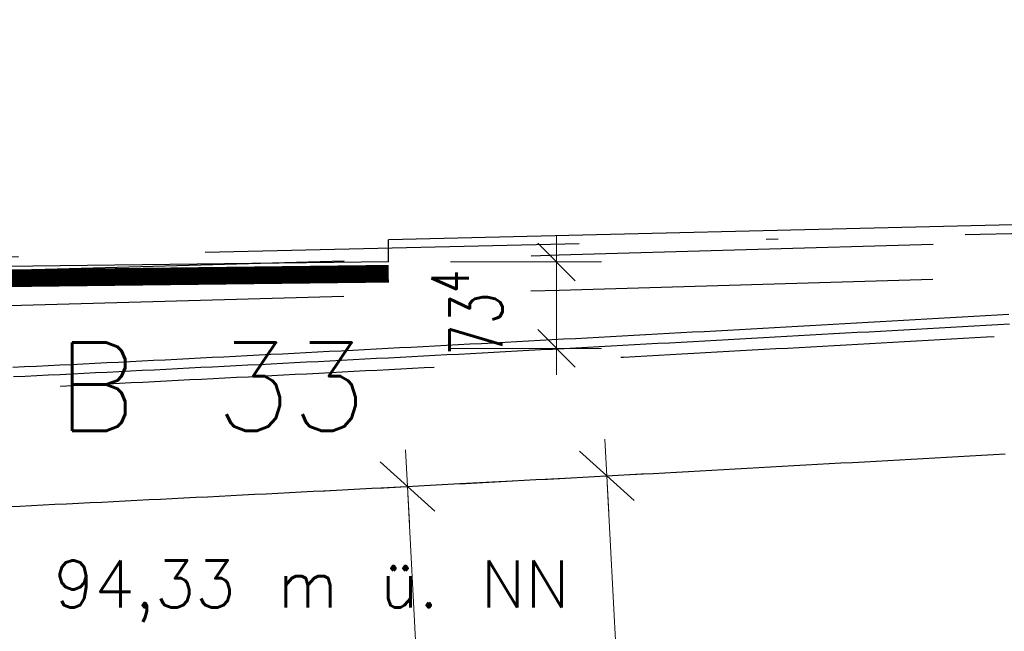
# Model space of a CAD drawing. Header units: metres. Extents: x 3458045 to 3462392, y 5482308 to 5484762.
# Tile 376 of 458: x 3461224.05 to 3461232.41, y 5484005.41 to 5484010.6. Entities that reach past the tile are written whole.
import ezdxf

# ---------------------------------------------------------------- set-up
doc = ezdxf.new("R2010")
doc.units = ezdxf.units.M
doc.header["$PDMODE"] = 3
doc.header["$PDSIZE"] = 0.1
for name, pattern in [('AUSGEZOGEN', [2, 1, 1]), ('DURCHGEZOGEN', [0]), ('STRICHPUNKT2', [12.7, 6.35, -3.175, 0, -3.175]), ('VERDECKT2', [4.7625, 3.175, -1.5875])]:
    doc.linetypes.add(name, pattern=pattern)
doc.layers.get('0').update_dxf_attribs({"linetype": 'CONTINUOUS'})
doc.layers.get('DEFPOINTS').update_dxf_attribs({"linetype": 'CONTINUOUS'})
for name, color, linetype in [('BAUER_BK BESTAND', 170, 'CONTINUOUS'), ('GGUTEXT', 7, 'DURCHGEZOGEN'), ('SP_GELÄNDE-PLANUNG', 10, 'CONTINUOUS'), ('SP_Gradiente-Achse-6522', 92, 'STRICHPUNKT2'), ('SP_Tunneldecke_L6-Verdeckt', 1, 'VERDECKT2'), ('SP_Tunneldecke_L7+8-Schnitt', 2, 'CONTINUOUS'), ('SP_Tunneldecke_Schutzebeton', 1, 'CONTINUOUS'), ('SP_VERM', 1, 'CONTINUOUS'), ('SP_VERM-VA-B44', 150, 'CONTINUOUS')]:
    doc.layers.add(name, color=color, linetype=linetype)
doc.styles.add('SP_F', font='romans.shx', dxfattribs={"width": 0.7, "bigfont": 'sp_f.shx'})
doc.styles.get("Standard").update_dxf_attribs({"font": 'txt.shx'})
doc.dimstyles.new('SOFI18$0', dxfattribs={"dimtxt": 1.8, "dimasz": 0.18, "dimexe": 0.9, "dimexo": 0.625, "dimgap": 0.486, "dimtad": 1, "dimdec": 3, "dimrnd": 0.001, "dimzin": 1, "dimdsep": 46, "dimtxsty": 'SP_F', "dimblk1": 'SOF_BEMSTR1', "dimblk2": 'SOF_BEMSTR2', "dimsah": 1, "dimcen": 1.8, "dimse1": 1, "dimse2": 1, "dimclrd": 1, "dimclre": 1, "dimclrt": 7, "dimaunit": 2, "dimazin": 0, "dimtfac": 1, "dimtdec": 3, "dimtmove": 0, "dimatfit": 3, "dimfxl": 1, "dimtolj": 1, "dimtzin": 0, "dimlwd": 0, "dimlwe": 0, "dimarcsym": 0})
doc.dimstyles.new('SOFI25$0', dxfattribs={"dimtxt": 2.5, "dimasz": 0.25, "dimexe": 0.9, "dimexo": 0.625, "dimgap": 0.675, "dimtad": 1, "dimdec": 3, "dimrnd": 0.001, "dimzin": 1, "dimdsep": 46, "dimtxsty": 'SP_F', "dimblk1": 'SOF_BEMSTR1', "dimblk2": 'SOF_BEMSTR2', "dimsah": 1, "dimcen": 2.5, "dimse1": 1, "dimse2": 1, "dimclrd": 1, "dimclre": 1, "dimclrt": 1, "dimaunit": 2, "dimadec": 3, "dimazin": 0, "dimtfac": 1, "dimtdec": 3, "dimtmove": 0, "dimatfit": 3, "dimfxl": 1, "dimtolj": 1, "dimtzin": 0, "dimlwd": 0, "dimlwe": 0, "dimarcsym": 0})

# ---------------------------------------------------------------- blocks, each defined once
blk = doc.blocks.new('SOF_BEMSTR1')
at = {"color": 0, "linetype": 'ByBlock', "lineweight": -2}
for p, q in [((0, 20), (0, -8.5)), ((3.535, 3.535), (-3.535, -3.535)), ((-5, 0), (5, 0))]:
    blk.add_line(p, q, dxfattribs=at)
blk = doc.blocks.new('SOF_BEMSTR2')
at = {"color": 0, "linetype": 'ByBlock', "lineweight": -2}
for p, q in [((0, -20), (0, 8.5)), ((3.535, 3.535), (-3.535, -3.535)), ((-5, 0), (5, 0))]:
    blk.add_line(p, q, dxfattribs=at)
blk = doc.blocks.new('*D379')
at = {"layer": 'DEFPOINTS', "color": 0, "linetype": 'AUSGEZOGEN', "transparency": 16777216}
for p in [(3461226.7357, 5484006.6049), (3461226.9607, 5484002.2608), (3461227.5653, 5484002.2921)]:
    blk.add_point(p, dxfattribs=at)
at = {"layer": 'SP_VERM', "color": 1, "linetype": 'AUSGEZOGEN', "lineweight": 0, "transparency": 16777216}
blk.add_line((3461227.3435, 5484006.5738), (3461227.5621, 5484002.3545), dxfattribs=at)
at = {"layer": 'SP_VERM', "color": 1, "linetype": 'AUSGEZOGEN', "lineweight": 0, "transparency": 16777216, "xscale": 0.0625, "yscale": 0.0625, "zscale": 0.0625}
for name, p, rotation in [('SOF_BEMSTR1', (3461227.3403, 5484006.6363), 92.96551554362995), ('SOF_BEMSTR2', (3461227.5653, 5484002.2921), 272.9655155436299)]:
    blk.add_blockref(name, p, dxfattribs=dict(at, rotation=rotation))
at = {"layer": 'SP_VERM', "color": 1, "linetype": 'AUSGEZOGEN', "transparency": 16777216, "insert": (3461227.9334, 5484004.4891), "char_height": 0.625, "attachment_point": 5, "rotation": 272.96552, "style": 'SP_F'}
blk.add_mtext('\\A1;\\A1;4.35{\\H.7x;\\S^ ;}', dxfattribs=at)
blk = doc.blocks.new('*D381')
at = {"layer": 'DEFPOINTS', "color": 0, "linetype": 'AUSGEZOGEN', "transparency": 16777216}
for p in [(3461228.4354, 5484006.6942), (3461229.2943, 5484001.6811), (3461227.9987, 5484001.6139)]:
    blk.add_point(p, dxfattribs=at)
at = {"layer": 'SP_VERM', "color": 1, "linetype": 'AUSGEZOGEN', "lineweight": 0, "transparency": 16777216}
blk.add_line((3461229.0362, 5484006.6627), (3461229.2911, 5484001.7435), dxfattribs=at)
at = {"layer": 'SP_VERM', "color": 1, "linetype": 'AUSGEZOGEN', "lineweight": 0, "transparency": 16777216, "xscale": 0.0625, "yscale": 0.0625, "zscale": 0.0625}
for name, p, rotation in [('SOF_BEMSTR1', (3461229.033, 5484006.7251), 92.96551554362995), ('SOF_BEMSTR2', (3461229.2943, 5484001.6811), 272.9655155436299)]:
    blk.add_blockref(name, p, dxfattribs=dict(at, rotation=rotation))
at = {"layer": 'SP_VERM', "color": 1, "linetype": 'AUSGEZOGEN', "transparency": 16777216, "insert": (3461229.6443, 5484004.228), "char_height": 0.625, "attachment_point": 5, "rotation": 272.96552, "style": 'SP_F'}
blk.add_mtext('\\A1;\\A1;5.05{\\H.7x;\\S1^ ;}', dxfattribs=at)
blk = doc.blocks.new('*D394')
at = {"layer": 'DEFPOINTS', "color": 0, "linetype": 'AUSGEZOGEN', "transparency": 16777216}
for p in [(3461227.1804, 5484008.5423), (3461228.6053, 5484008.5423), (3461227.1641, 5484007.8088)]:
    blk.add_point(p, dxfattribs=at)
at = {"layer": 'SP_VERM-VA-B44', "color": 1, "linetype": 'AUSGEZOGEN', "lineweight": 0, "transparency": 16777216}
blk.add_line((3461228.6053, 5484007.8538), (3461228.6053, 5484008.4973), dxfattribs=at)
at = {"layer": 'SP_VERM-VA-B44', "color": 1, "linetype": 'AUSGEZOGEN', "lineweight": 0, "transparency": 16777216, "xscale": 0.0450000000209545, "yscale": 0.0450000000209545, "zscale": 0.0450000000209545}
for name, p, rotation in [('SOF_BEMSTR1', (3461228.6053, 5484008.5423), 90), ('SOF_BEMSTR2', (3461228.6053, 5484007.8088), 270)]:
    blk.add_blockref(name, p, dxfattribs=dict(at, rotation=rotation))
at = {"layer": 'SP_VERM-VA-B44', "color": 7, "linetype": 'AUSGEZOGEN', "transparency": 16777216, "insert": (3461227.8467, 5484008.1075), "char_height": 0.45, "attachment_point": 5, "rotation": 90, "style": 'SP_F'}
blk.add_mtext('\\A1;\\A1;73{\\H.7x;\\S4^ ;}', dxfattribs=at)
blk = doc.blocks.new('A$C097D3583')
at = {"layer": 'GGUTEXT', "color": 7}
for s, height, p in [('B 33', 0.75, (-2.3094, 2.9912)), ('94,33 m ü. NN', 0.400021, (-2.3362, 1.4914))]:
    blk.add_text(s, height=height, dxfattribs=at).set_placement(p)

msp = doc.modelspace()

# ---------------------------------------------------------------- linework, layer by layer
at = {"layer": 'SP_GELÄNDE-PLANUNG', "color": 2}
for p in [(3461242.3794, 5484009.0967), (3461227.1804, 5484008.5423)]:
    msp.add_line(p, (3461227.1804, 5484008.731), dxfattribs=at)
at = {"layer": 'SP_GELÄNDE-PLANUNG', "color": 2, "linetype": 'VERDECKT2'}
msp.add_lwpolyline([(3461208.6284, 5484008.0779), (3461213.6284, 5484008.2), (3461218.6285, 5484008.3283), (3461223.6285, 5484008.4622), (3461228.6286, 5484008.6017), (3461233.6286, 5484008.7466), (3461238.6287, 5484008.897), (3461243.6288, 5484009.053), (3461248.6288, 5484009.2149), (3461253.6288, 5484009.3814), (3461258.6288, 5484009.5466), (3461263.6288, 5484009.7104), (3461268.6288, 5484009.8734), (3461273.1844, 5484010.0217)], dxfattribs=at)
at = {"layer": 'SP_GELÄNDE-PLANUNG', "color": 1, "linetype": 'VERDECKT2'}
msp.add_lwpolyline([(3461208.6272, 5484007.7793), (3461213.6272, 5484007.9015), (3461218.6272, 5484008.0297), (3461223.6272, 5484008.1637), (3461228.6272, 5484008.3031), (3461233.6272, 5484008.448), (3461238.6272, 5484008.5984), (3461243.6272, 5484008.7544)], dxfattribs=at)
at = {"layer": 'SP_GELÄNDE-PLANUNG', "color": 253, "linetype": 'AUSGEZOGEN', "const_width": 0.15}
msp.add_lwpolyline([(3461227.1816, 5484008.4423), (3461219.0493, 5484008.3449), (3461211.549, 5484008.4473)], dxfattribs=at)
at = {"layer": 'SP_GELÄNDE-PLANUNG', "color": 2}
msp.add_lwpolyline([(3461227.1804, 5484008.5423), (3461219.0494, 5484008.4449), (3461211.5504, 5484008.5473)], dxfattribs=at)
at = {"layer": 'SP_Gradiente-Achse-6522', "ltscale": 0.5, "flags": 128}
msp.add_lwpolyline([(3461154.7845, 5484005.5221), (3461159.7845, 5484005.6371), (3461164.7845, 5484006.1642), (3461169.7845, 5484006.6912), (3461174.7845, 5484007.2183), (3461179.7845, 5484007.5894), (3461184.7845, 5484007.7385), (3461189.7845, 5484007.8473), (3461194.7845, 5484007.9524), (3461199.7845, 5484008.0576), (3461204.7845, 5484008.1637), (3461209.7845, 5484008.2711), (3461214.7845, 5484008.3803), (3461219.7845, 5484008.4914), (3461224.7845, 5484008.6048), (3461229.7845, 5484008.7207), (3461234.7845, 5484008.8394), (3461239.8794, 5484008.9265), (3461244.8794, 5484009.0516), (3461249.7845, 5484009.215), (3461254.7845, 5484009.3479), (3461259.7845, 5484009.4852), (3461264.7845, 5484009.6273), (3461269.7845, 5484009.7744), (3461274.7845, 5484009.9266), (3461279.7845, 5484010.0833), (3461284.7845, 5484010.2431), (3461289.7845, 5484010.4056), (3461294.7845, 5484010.5707), (3461299.7845, 5484010.7382), (3461304.7845, 5484010.908), (3461309.7845, 5484011.08), (3461314.7845, 5484011.254), (3461319.7845, 5484011.4298), (3461324.7845, 5484011.6084), (3461329.7845, 5484011.7878), (3461334.7845, 5484011.9671), (3461339.7845, 5484012.1464), (3461344.7845, 5484012.3256), (3461349.7845, 5484012.5049), (3461354.7845, 5484012.6841), (3461359.7845, 5484012.8633), (3461364.7845, 5484013.0425), (3461369.7845, 5484013.2216), (3461374.7845, 5484013.4007), (3461379.7845, 5484013.5798), (3461384.7845, 5484013.7588), (3461389.7845, 5484013.9379), (3461394.7845, 5484014.1169), (3461399.7845, 5484014.2958), (3461404.7845, 5484014.4749), (3461409.7845, 5484014.6557), (3461414.7845, 5484014.8386), (3461419.7845, 5484015.0216), (3461424.7845, 5484015.1987), (3461429.7845, 5484015.3693), (3461434.7845, 5484015.5329), (3461439.7845, 5484015.6881), (3461444.7845, 5484015.8345), (3461449.7845, 5484015.972), (3461454.7845, 5484016.1008), (3461459.7845, 5484016.2207), (3461464.7845, 5484016.3317), (3461469.7845, 5484016.4339), (3461474.7845, 5484016.5273), (3461479.7845, 5484016.6119), (3461484.7845, 5484016.6876), (3461489.7845, 5484016.7545), (3461494.7845, 5484016.8125), (3461499.7845, 5484016.8617), (3461504.7845, 5484016.9021), (3461509.7845, 5484016.9337), (3461514.7845, 5484016.9564), (3461519.7845, 5484016.9703), (3461524.7845, 5484016.9753), (3461529.7845, 5484016.9715), (3461534.7845, 5484016.9585), (3461539.7845, 5484016.9367), (3461544.7845, 5484016.915), (3461549.7845, 5484016.8975), (3461554.7845, 5484016.8843), (3461559.7845, 5484016.8754), (3461564.7845, 5484016.8709), (3461569.7845, 5484016.8708), (3461574.7845, 5484016.875), (3461579.7845, 5484016.8835), (3461584.7845, 5484016.8964), (3461589.7845, 5484016.9137), (3461594.7845, 5484016.9353), (3461599.7845, 5484016.9612), (3461604.7845, 5484016.9903), (3461609.7845, 5484017.0196), (3461614.7845, 5484017.0488), (3461619.7845, 5484017.0781), (3461624.7845, 5484017.1073)], dxfattribs=at)
at = {"layer": 'SP_Tunneldecke_L6-Verdeckt', "flags": 128}
msp.add_lwpolyline([(3461167.2655, 5484006.2906), (3461169.8457, 5484006.2777), (3461169.9454, 5484006.2772), (3461170.0449, 5484006.2768), (3461170.1443, 5484006.2763), (3461170.2438, 5484006.2758), (3461170.3433, 5484006.2754), (3461170.4428, 5484006.2749), (3461170.5422, 5484006.2745), (3461170.6417, 5484006.2741), (3461170.7412, 5484006.2737), (3461170.8406, 5484006.2733), (3461170.9401, 5484006.2729), (3461171.0396, 5484006.2725), (3461171.139, 5484006.2721), (3461171.2385, 5484006.2717), (3461171.338, 5484006.2714), (3461171.4374, 5484006.271), (3461171.5369, 5484006.2707), (3461171.6364, 5484006.2704), (3461171.7359, 5484006.2701), (3461171.8353, 5484006.2698), (3461171.9348, 5484006.2695), (3461172.0343, 5484006.2692), (3461172.1337, 5484006.2689), (3461172.2332, 5484006.2686), (3461172.3327, 5484006.2684), (3461172.4321, 5484006.2681), (3461172.5316, 5484006.2679), (3461172.6311, 5484006.2677), (3461172.7306, 5484006.2675), (3461172.83, 5484006.2672), (3461172.9295, 5484006.2671), (3461173.029, 5484006.2669), (3461173.1284, 5484006.2667), (3461173.2279, 5484006.2665), (3461173.3274, 5484006.2664), (3461173.4268, 5484006.2662), (3461173.5263, 5484006.2661), (3461173.6258, 5484006.266), (3461173.7252, 5484006.2658), (3461173.8247, 5484006.2657), (3461173.9242, 5484006.2656), (3461174.0237, 5484006.2655), (3461174.1231, 5484006.2655), (3461174.2226, 5484006.2654), (3461174.3221, 5484006.2653), (3461174.4215, 5484006.2653), (3461174.521, 5484006.2652), (3461174.6205, 5484006.2652), (3461174.7199, 5484006.2652), (3461174.8194, 5484006.2652), (3461174.8621, 5484006.2652), (3461174.9617, 5484006.2652), (3461175.0611, 5484006.2652), (3461175.1606, 5484006.2652), (3461175.2601, 5484006.2653), (3461175.3596, 5484006.2653), (3461175.459, 5484006.2654), (3461175.5585, 5484006.2654), (3461175.658, 5484006.2655), (3461175.7574, 5484006.2656), (3461175.8569, 5484006.2657), (3461175.9564, 5484006.2658), (3461176.0558, 5484006.2659), (3461176.1553, 5484006.266), (3461176.2548, 5484006.2662), (3461176.3542, 5484006.2663), (3461176.4537, 5484006.2665), (3461176.5532, 5484006.2666), (3461176.6527, 5484006.2668), (3461176.7521, 5484006.267), (3461176.8516, 5484006.2672), (3461176.9511, 5484006.2674), (3461177.0505, 5484006.2676), (3461177.15, 5484006.2678), (3461177.2495, 5484006.268), (3461177.3489, 5484006.2683), (3461177.4484, 5484006.2685), (3461177.5479, 5484006.2688), (3461177.6474, 5484006.2691), (3461177.7468, 5484006.2693), (3461177.8463, 5484006.2696), (3461177.9458, 5484006.2699), (3461178.0452, 5484006.2702), (3461178.1447, 5484006.2706), (3461178.2442, 5484006.2709), (3461178.3436, 5484006.2712), (3461178.4431, 5484006.2716), (3461178.5426, 5484006.2719), (3461178.642, 5484006.2723), (3461178.7415, 5484006.2727), (3461178.841, 5484006.2731), (3461178.9405, 5484006.2735), (3461179.0399, 5484006.2739), (3461179.1394, 5484006.2743), (3461179.2389, 5484006.2747), (3461179.3383, 5484006.2752), (3461179.4378, 5484006.2756), (3461179.5373, 5484006.2761), (3461179.6367, 5484006.2766), (3461179.7362, 5484006.277), (3461179.8357, 5484006.2775), (3461179.9352, 5484006.278), (3461180.0346, 5484006.2785), (3461180.1341, 5484006.279), (3461180.2336, 5484006.2796), (3461180.333, 5484006.2801), (3461180.4325, 5484006.2807), (3461180.532, 5484006.2812), (3461180.6314, 5484006.2818), (3461180.7309, 5484006.2824), (3461180.8304, 5484006.2829), (3461180.9299, 5484006.2835), (3461181.0293, 5484006.2841), (3461181.1288, 5484006.2848), (3461181.2283, 5484006.2854), (3461181.3277, 5484006.286), (3461181.4272, 5484006.2867), (3461181.5267, 5484006.2873), (3461181.6261, 5484006.288), (3461181.7256, 5484006.2887), (3461181.8251, 5484006.2894), (3461181.9245, 5484006.2901), (3461182.024, 5484006.2908), (3461182.1235, 5484006.2915), (3461182.223, 5484006.2922), (3461182.3224, 5484006.2929), (3461182.4219, 5484006.2937), (3461182.5214, 5484006.2944), (3461182.6208, 5484006.2952), (3461182.7203, 5484006.296), (3461182.8198, 5484006.2968), (3461182.9192, 5484006.2975), (3461183.0187, 5484006.2984), (3461183.1182, 5484006.2992), (3461183.2177, 5484006.3), (3461183.3171, 5484006.3008), (3461183.4166, 5484006.3017), (3461183.5161, 5484006.3025), (3461183.6155, 5484006.3034), (3461183.715, 5484006.3043), (3461183.8145, 5484006.3051), (3461183.9139, 5484006.306), (3461184.0134, 5484006.3069), (3461184.1129, 5484006.3078), (3461184.2123, 5484006.3088), (3461184.3118, 5484006.3097), (3461184.4113, 5484006.3106), (3461184.5108, 5484006.3116), (3461184.6102, 5484006.3126), (3461184.7097, 5484006.3135), (3461184.8092, 5484006.3145), (3461184.9086, 5484006.3155), (3461185.0081, 5484006.3165), (3461185.1076, 5484006.3175), (3461185.207, 5484006.3185), (3461185.3065, 5484006.3196), (3461185.406, 5484006.3206), (3461185.5055, 5484006.3217), (3461185.6049, 5484006.3227), (3461185.7044, 5484006.3238), (3461185.8039, 5484006.3249), (3461185.9033, 5484006.326), (3461186.0028, 5484006.327), (3461186.1023, 5484006.3282), (3461186.2017, 5484006.3293), (3461186.3012, 5484006.3304), (3461186.4007, 5484006.3315), (3461186.5001, 5484006.3327), (3461186.5996, 5484006.3339), (3461186.6991, 5484006.335), (3461186.7986, 5484006.3362), (3461186.898, 5484006.3374), (3461186.9975, 5484006.3386), (3461187.097, 5484006.3398), (3461187.1964, 5484006.341), (3461187.2959, 5484006.3422), (3461187.3954, 5484006.3435), (3461187.4948, 5484006.3447), (3461187.5943, 5484006.346), (3461187.6938, 5484006.3473), (3461187.7933, 5484006.3485), (3461187.8927, 5484006.3498), (3461187.9922, 5484006.3511), (3461188.0917, 5484006.3524), (3461188.1911, 5484006.3537), (3461188.2906, 5484006.3551), (3461188.3901, 5484006.3564), (3461188.4895, 5484006.3577), (3461188.589, 5484006.3591), (3461188.6885, 5484006.3605), (3461188.788, 5484006.3618), (3461188.8874, 5484006.3632), (3461188.9869, 5484006.3646), (3461189.0864, 5484006.366), (3461189.1858, 5484006.3674), (3461189.2853, 5484006.3689), (3461189.3848, 5484006.3703), (3461189.4842, 5484006.3718), (3461189.5837, 5484006.3732), (3461189.6832, 5484006.3747), (3461189.7826, 5484006.3761), (3461189.8821, 5484006.3776), (3461189.9816, 5484006.3791), (3461190.0811, 5484006.3806), (3461190.1805, 5484006.3821), (3461190.28, 5484006.3837), (3461190.3795, 5484006.3852), (3461190.4789, 5484006.3867), (3461190.5784, 5484006.3883), (3461190.6779, 5484006.3899), (3461190.7773, 5484006.3914), (3461190.8768, 5484006.393), (3461190.9763, 5484006.3946), (3461191.0758, 5484006.3962), (3461191.1752, 5484006.3978), (3461191.2747, 5484006.3994), (3461191.3742, 5484006.4011), (3461191.4736, 5484006.4027), (3461191.5731, 5484006.4044), (3461191.6726, 5484006.406), (3461191.772, 5484006.4077), (3461191.8715, 5484006.4094), (3461191.971, 5484006.4111), (3461192.0705, 5484006.4128), (3461192.1699, 5484006.4145), (3461192.2694, 5484006.4162), (3461192.3689, 5484006.4179), (3461192.4683, 5484006.4197), (3461192.5678, 5484006.4214), (3461192.6673, 5484006.4232), (3461192.7667, 5484006.425), (3461192.8662, 5484006.4267), (3461192.9657, 5484006.4285), (3461193.0652, 5484006.4303), (3461193.1646, 5484006.4321), (3461193.2641, 5484006.434), (3461193.3636, 5484006.4358), (3461193.463, 5484006.4376), (3461193.5625, 5484006.4395), (3461193.662, 5484006.4413), (3461193.7614, 5484006.4432), (3461193.8609, 5484006.4451), (3461193.9604, 5484006.447), (3461194.0599, 5484006.4489), (3461194.1593, 5484006.4508), (3461194.2588, 5484006.4527), (3461194.3583, 5484006.4546), (3461194.4577, 5484006.4566), (3461194.5572, 5484006.4585), (3461194.6567, 5484006.4605), (3461194.7561, 5484006.4624), (3461194.8556, 5484006.4644), (3461194.9551, 5484006.4664), (3461195.0545, 5484006.4684), (3461195.154, 5484006.4704), (3461195.2535, 5484006.4724), (3461195.353, 5484006.4745), (3461195.4524, 5484006.4765), (3461195.5519, 5484006.4785), (3461195.6514, 5484006.4806), (3461195.7508, 5484006.4827), (3461195.8503, 5484006.4847), (3461195.9498, 5484006.4868), (3461196.0492, 5484006.4889), (3461196.1487, 5484006.491), (3461196.2482, 5484006.4931), (3461196.3477, 5484006.4953), (3461196.4471, 5484006.4974), (3461196.5466, 5484006.4995), (3461196.6461, 5484006.5017), (3461196.7455, 5484006.5039), (3461196.845, 5484006.506), (3461196.9445, 5484006.5082), (3461197.0439, 5484006.5104), (3461197.1434, 5484006.5126), (3461197.2429, 5484006.5148), (3461197.3424, 5484006.5171), (3461197.4418, 5484006.5193), (3461197.5413, 5484006.5215), (3461197.6408, 5484006.5238), (3461197.7402, 5484006.5261), (3461197.8397, 5484006.5283), (3461197.9392, 5484006.5306), (3461198.0386, 5484006.5329), (3461198.1381, 5484006.5352), (3461198.2376, 5484006.5375), (3461198.3371, 5484006.5398), (3461198.4365, 5484006.5422), (3461198.536, 5484006.5445), (3461198.6355, 5484006.5469), (3461198.7349, 5484006.5492), (3461198.8344, 5484006.5516), (3461198.9339, 5484006.554), (3461199.0333, 5484006.5564), (3461199.1328, 5484006.5588), (3461199.2323, 5484006.5612), (3461199.3318, 5484006.5636), (3461199.4312, 5484006.566), (3461199.5307, 5484006.5685), (3461199.6302, 5484006.5709), (3461199.7296, 5484006.5734), (3461199.8291, 5484006.5759), (3461199.9286, 5484006.5783), (3461200.028, 5484006.5808), (3461200.1275, 5484006.5833), (3461200.227, 5484006.5858), (3461200.3265, 5484006.5884), (3461200.4259, 5484006.5909), (3461200.5254, 5484006.5934), (3461200.6249, 5484006.596), (3461200.7243, 5484006.5985), (3461200.8238, 5484006.6011), (3461200.9233, 5484006.6037), (3461201.0227, 5484006.6063), (3461201.1222, 5484006.6089), (3461201.2217, 5484006.6115), (3461201.3212, 5484006.6141), (3461201.4206, 5484006.6167), (3461201.5201, 5484006.6194), (3461201.6196, 5484006.622), (3461201.719, 5484006.6247), (3461201.8185, 5484006.6273), (3461201.918, 5484006.63), (3461202.0175, 5484006.6327), (3461202.1169, 5484006.6354), (3461202.2164, 5484006.6381), (3461202.3159, 5484006.6408), (3461202.4153, 5484006.6436), (3461202.5148, 5484006.6463), (3461202.6143, 5484006.649), (3461202.7137, 5484006.6518), (3461202.8132, 5484006.6546), (3461202.9127, 5484006.6573), (3461203.0122, 5484006.6601), (3461203.1116, 5484006.6629), (3461203.2111, 5484006.6657), (3461203.3106, 5484006.6685), (3461203.41, 5484006.6714), (3461203.5095, 5484006.6742), (3461203.609, 5484006.677), (3461203.7084, 5484006.6799), (3461203.8079, 5484006.6828), (3461203.9074, 5484006.6856), (3461204.0069, 5484006.6885), (3461204.1063, 5484006.6914), (3461204.2058, 5484006.6943), (3461204.3053, 5484006.6972), (3461204.4047, 5484006.7002), (3461204.5042, 5484006.7031), (3461204.6037, 5484006.706), (3461204.7031, 5484006.709), (3461204.8026, 5484006.712), (3461204.9021, 5484006.7149), (3461205.0016, 5484006.7179), (3461205.101, 5484006.7209), (3461205.2005, 5484006.7239), (3461205.3, 5484006.7269), (3461205.3994, 5484006.7299), (3461205.4989, 5484006.733), (3461205.5984, 5484006.736), (3461205.6978, 5484006.7391), (3461205.7973, 5484006.7421), (3461205.8968, 5484006.7452), (3461205.9963, 5484006.7483), (3461206.0957, 5484006.7514), (3461206.1952, 5484006.7545), (3461206.2947, 5484006.7576), (3461206.3941, 5484006.7607), (3461206.4936, 5484006.7638), (3461206.5931, 5484006.767), (3461206.6926, 5484006.7701), (3461206.792, 5484006.7733), (3461206.8915, 5484006.7765), (3461206.991, 5484006.7797), (3461207.0904, 5484006.7828), (3461207.1899, 5484006.786), (3461207.2894, 5484006.7893), (3461207.3888, 5484006.7925), (3461207.4883, 5484006.7957), (3461207.5878, 5484006.7989), (3461207.6873, 5484006.8022), (3461207.7867, 5484006.8055), (3461207.8862, 5484006.8087), (3461207.9857, 5484006.812), (3461208.0851, 5484006.8153), (3461208.1846, 5484006.8186), (3461208.2841, 5484006.8219), (3461208.3835, 5484006.8252), (3461208.483, 5484006.8285), (3461208.5825, 5484006.8319), (3461208.682, 5484006.8352), (3461208.7814, 5484006.8386), (3461208.8809, 5484006.842), (3461208.9804, 5484006.8453), (3461209.0798, 5484006.8487), (3461209.1793, 5484006.8521), (3461209.2788, 5484006.8555), (3461209.3783, 5484006.8589), (3461209.4777, 5484006.8624), (3461209.5772, 5484006.8658), (3461209.6767, 5484006.8693), (3461209.7761, 5484006.8727), (3461209.8756, 5484006.8762), (3461209.9751, 5484006.8797), (3461210.0745, 5484006.8831), (3461210.174, 5484006.8866), (3461210.2735, 5484006.8901), (3461210.373, 5484006.8937), (3461210.4724, 5484006.8972), (3461210.5719, 5484006.9007), (3461210.6714, 5484006.9043), (3461210.7708, 5484006.9078), (3461210.8703, 5484006.9114), (3461210.9698, 5484006.915), (3461211.0693, 5484006.9185), (3461211.1687, 5484006.9221), (3461211.2682, 5484006.9257), (3461211.3677, 5484006.9294), (3461211.4671, 5484006.933), (3461211.5666, 5484006.9366), (3461211.6661, 5484006.9403), (3461211.7655, 5484006.9439), (3461211.865, 5484006.9476), (3461211.9645, 5484006.9513), (3461212.064, 5484006.9549), (3461212.1634, 5484006.9586), (3461212.2629, 5484006.9623), (3461212.3624, 5484006.9661), (3461212.4618, 5484006.9698), (3461212.5613, 5484006.9735), (3461212.6608, 5484006.9772), (3461212.7603, 5484006.981), (3461212.8597, 5484006.9848), (3461212.9592, 5484006.9885), (3461213.0587, 5484006.9923), (3461213.1581, 5484006.9961), (3461213.2576, 5484006.9999), (3461213.3571, 5484007.0037), (3461213.4565, 5484007.0075), (3461213.556, 5484007.0114), (3461213.6555, 5484007.0152), (3461213.755, 5484007.0191), (3461213.8544, 5484007.0229), (3461213.9539, 5484007.0268), (3461214.0534, 5484007.0307), (3461214.1528, 5484007.0346), (3461214.2523, 5484007.0385), (3461214.3518, 5484007.0424), (3461214.4513, 5484007.0463), (3461214.5507, 5484007.0502), (3461214.6502, 5484007.0542), (3461214.7497, 5484007.0581), (3461214.8491, 5484007.0621), (3461214.9486, 5484007.0661), (3461215.0481, 5484007.07), (3461215.1476, 5484007.074), (3461215.247, 5484007.078), (3461215.3465, 5484007.082), (3461215.446, 5484007.0861), (3461215.5454, 5484007.0901), (3461215.6449, 5484007.0941), (3461215.7444, 5484007.0982), (3461215.8438, 5484007.1022), (3461215.9433, 5484007.1063), (3461216.0428, 5484007.1104), (3461216.1423, 5484007.1145), (3461216.2417, 5484007.1186), (3461216.3412, 5484007.1227), (3461216.4407, 5484007.1268), (3461216.5401, 5484007.1309), (3461216.6396, 5484007.135), (3461216.7391, 5484007.1392), (3461216.8386, 5484007.1434), (3461216.938, 5484007.1475), (3461217.0375, 5484007.1517), (3461217.137, 5484007.1559), (3461217.2364, 5484007.1601), (3461217.3359, 5484007.1643), (3461217.4354, 5484007.1685), (3461217.5349, 5484007.1727), (3461217.6343, 5484007.177), (3461217.7338, 5484007.1812), (3461217.8333, 5484007.1855), (3461217.9327, 5484007.1897), (3461218.0322, 5484007.194), (3461218.1317, 5484007.1983), (3461218.2312, 5484007.2026), (3461218.3306, 5484007.2069), (3461218.4301, 5484007.2112), (3461218.5296, 5484007.2155), (3461218.629, 5484007.2199), (3461218.7285, 5484007.2242), (3461218.828, 5484007.2286), (3461218.9274, 5484007.2329), (3461219.0269, 5484007.2373), (3461219.1264, 5484007.2417), (3461219.2259, 5484007.2461), (3461219.3253, 5484007.2505), (3461219.4248, 5484007.2549), (3461219.5243, 5484007.2593), (3461219.6237, 5484007.2637), (3461219.7232, 5484007.2682), (3461219.8227, 5484007.2726), (3461219.9222, 5484007.2771), (3461220.0216, 5484007.2816), (3461220.1211, 5484007.2861), (3461220.2206, 5484007.2906), (3461220.32, 5484007.2951), (3461220.4195, 5484007.2996), (3461220.519, 5484007.3041), (3461220.6185, 5484007.3086), (3461220.7179, 5484007.3132), (3461220.8174, 5484007.3177), (3461220.9169, 5484007.3223), (3461221.0163, 5484007.3268), (3461221.1158, 5484007.3314), (3461221.2153, 5484007.336), (3461221.3148, 5484007.3406), (3461221.4142, 5484007.3452), (3461221.5137, 5484007.3499), (3461221.6132, 5484007.3545), (3461221.7126, 5484007.3591), (3461221.8121, 5484007.3638), (3461221.9116, 5484007.3684), (3461222.0111, 5484007.3731), (3461222.1105, 5484007.3778), (3461222.21, 5484007.3825), (3461222.3095, 5484007.3872), (3461222.4089, 5484007.3919), (3461222.5084, 5484007.3966), (3461222.6079, 5484007.4013), (3461222.7074, 5484007.4061), (3461222.8068, 5484007.4108), (3461222.9063, 5484007.4156), (3461223.0058, 5484007.4203), (3461223.1052, 5484007.4251), (3461223.2047, 5484007.4299), (3461223.3042, 5484007.4347), (3461223.4037, 5484007.4395), (3461223.5031, 5484007.4443), (3461223.6026, 5484007.4492), (3461223.7021, 5484007.454), (3461223.8015, 5484007.4588), (3461223.901, 5484007.4637), (3461224.0005, 5484007.4686), (3461224.1, 5484007.4734), (3461224.1994, 5484007.4783), (3461224.2989, 5484007.4832), (3461224.3984, 5484007.4881), (3461224.4978, 5484007.4931), (3461224.5973, 5484007.498), (3461224.6968, 5484007.5029), (3461224.7963, 5484007.5079), (3461224.8957, 5484007.5128), (3461224.9952, 5484007.5178), (3461225.0947, 5484007.5228), (3461225.1941, 5484007.5277), (3461225.2936, 5484007.5327), (3461225.3931, 5484007.5377), (3461225.4926, 5484007.5428), (3461225.592, 5484007.5478), (3461225.6915, 5484007.5528), (3461225.791, 5484007.5579), (3461225.8904, 5484007.5629), (3461225.9899, 5484007.568), (3461226.0894, 5484007.5731), (3461226.1889, 5484007.5781), (3461226.2883, 5484007.5832), (3461226.3878, 5484007.5883), (3461226.4873, 5484007.5935), (3461226.5867, 5484007.5986), (3461226.6862, 5484007.6037), (3461226.7857, 5484007.6089), (3461226.8852, 5484007.614), (3461226.9846, 5484007.6192), (3461227.0841, 5484007.6243), (3461227.1836, 5484007.6295), (3461227.283, 5484007.6347), (3461227.3825, 5484007.6399), (3461227.482, 5484007.6451), (3461227.5815, 5484007.6504), (3461227.6809, 5484007.6556), (3461227.7804, 5484007.6608), (3461227.8799, 5484007.6661), (3461227.9793, 5484007.6713), (3461228.0788, 5484007.6766), (3461228.1783, 5484007.6819), (3461228.2778, 5484007.6872), (3461228.3772, 5484007.6925), (3461228.4767, 5484007.6978), (3461228.5762, 5484007.7031), (3461228.6757, 5484007.7084), (3461228.7751, 5484007.7138), (3461228.8746, 5484007.7191), (3461228.9741, 5484007.7245), (3461229.0735, 5484007.7299), (3461229.173, 5484007.7352), (3461229.2725, 5484007.7406), (3461229.372, 5484007.746), (3461229.4714, 5484007.7514), (3461229.5709, 5484007.7569), (3461229.6704, 5484007.7623), (3461229.7698, 5484007.7677), (3461229.8693, 5484007.7732), (3461229.9688, 5484007.7786), (3461230.0683, 5484007.7841), (3461230.1677, 5484007.7896), (3461230.2672, 5484007.7951), (3461230.3667, 5484007.8006), (3461230.4661, 5484007.8061), (3461230.5656, 5484007.8116), (3461230.6651, 5484007.8171), (3461230.7646, 5484007.8227), (3461230.864, 5484007.8282), (3461230.9635, 5484007.8338), (3461231.063, 5484007.8393), (3461231.1624, 5484007.8449), (3461231.2619, 5484007.8505), (3461231.3614, 5484007.8561), (3461231.4609, 5484007.8617), (3461231.5603, 5484007.8673), (3461231.6598, 5484007.873), (3461231.7593, 5484007.8786), (3461231.8588, 5484007.8842), (3461231.9582, 5484007.8899), (3461232.0577, 5484007.8956), (3461232.1572, 5484007.9012), (3461232.2566, 5484007.9069), (3461232.3561, 5484007.9126), (3461232.4556, 5484007.9183), (3461232.5551, 5484007.924), (3461232.6545, 5484007.9298), (3461232.754, 5484007.9355), (3461232.8535, 5484007.9412), (3461232.9529, 5484007.947), (3461233.0524, 5484007.9528), (3461233.1519, 5484007.9585), (3461233.2514, 5484007.9643), (3461233.3508, 5484007.9701), (3461233.4503, 5484007.9759), (3461233.5498, 5484007.9817), (3461233.6493, 5484007.9876), (3461233.7487, 5484007.9934), (3461233.8482, 5484007.9992), (3461233.9477, 5484008.0051), (3461234.0471, 5484008.0109), (3461234.1466, 5484008.0168), (3461234.2461, 5484008.0227), (3461234.3456, 5484008.0286), (3461234.445, 5484008.0345), (3461234.5017, 5484008.0379), (3461242.3764, 5484008.506)], dxfattribs=at)
at = {"layer": 'SP_Tunneldecke_L7+8-Schnitt'}
for points in [[(3461223.9956, 5484007.5685), (3461224.0951, 5484007.5733), (3461224.1945, 5484007.5782), (3461224.294, 5484007.5831), (3461224.3934, 5484007.588), (3461224.4929, 5484007.5929), (3461224.5924, 5484007.5979), (3461224.6918, 5484007.6028), (3461224.7913, 5484007.6077), (3461224.8908, 5484007.6127), (3461224.9902, 5484007.6177), (3461225.0897, 5484007.6226), (3461225.1891, 5484007.6276), (3461225.2886, 5484007.6326), (3461225.3881, 5484007.6376), (3461225.4875, 5484007.6426), (3461225.587, 5484007.6477), (3461225.6864, 5484007.6527), (3461225.7859, 5484007.6577), (3461225.8854, 5484007.6628), (3461225.9848, 5484007.6679), (3461226.0843, 5484007.6729), (3461226.1838, 5484007.678), (3461226.2832, 5484007.6831), (3461226.3827, 5484007.6882), (3461226.4821, 5484007.6933), (3461226.5816, 5484007.6984), (3461226.6811, 5484007.7036), (3461226.7805, 5484007.7087), (3461226.88, 5484007.7139), (3461226.9794, 5484007.719), (3461227.0789, 5484007.7242), (3461227.1784, 5484007.7294), (3461227.2778, 5484007.7346), (3461227.3773, 5484007.7398), (3461227.4768, 5484007.745), (3461227.5762, 5484007.7502), (3461227.6757, 5484007.7554), (3461227.7751, 5484007.7607), (3461227.8746, 5484007.7659), (3461227.9741, 5484007.7712), (3461228.0735, 5484007.7765), (3461228.173, 5484007.7818), (3461228.2725, 5484007.787), (3461228.3719, 5484007.7923), (3461228.4714, 5484007.7977), (3461228.5708, 5484007.803), (3461228.6703, 5484007.8083), (3461228.7698, 5484007.8136), (3461228.8692, 5484007.819), (3461228.9687, 5484007.8244), (3461229.0681, 5484007.8297), (3461229.1676, 5484007.8351), (3461229.2671, 5484007.8405), (3461229.3665, 5484007.8459), (3461229.466, 5484007.8513), (3461229.5655, 5484007.8567), (3461229.6649, 5484007.8621), (3461229.7644, 5484007.8676), (3461229.8638, 5484007.873), (3461229.9633, 5484007.8785), (3461230.0628, 5484007.884), (3461230.1622, 5484007.8894), (3461230.2617, 5484007.8949), (3461230.3612, 5484007.9004), (3461230.4606, 5484007.9059), (3461230.5601, 5484007.9114), (3461230.6595, 5484007.917), (3461230.759, 5484007.9225), (3461230.8585, 5484007.9281), (3461230.9579, 5484007.9336), (3461231.0574, 5484007.9392), (3461231.1569, 5484007.9448), (3461231.2563, 5484007.9503), (3461231.3558, 5484007.9559), (3461231.4552, 5484007.9616), (3461231.5547, 5484007.9672), (3461231.6542, 5484007.9728), (3461231.7536, 5484007.9784), (3461231.8531, 5484007.9841), (3461231.9525, 5484007.9897), (3461232.052, 5484007.9954), (3461232.1515, 5484008.0011), (3461232.2509, 5484008.0068), (3461232.3504, 5484008.0125), (3461232.4499, 5484008.0182)], [(3461223.9498, 5484006.4649), (3461224.0494, 5484006.4698), (3461224.1489, 5484006.4746), (3461224.2485, 5484006.4795), (3461224.3481, 5484006.4844), (3461224.4476, 5484006.4894), (3461224.5472, 5484006.4943), (3461224.6468, 5484006.4992), (3461224.7463, 5484006.5041), (3461224.8459, 5484006.5091), (3461224.9455, 5484006.5141), (3461225.0451, 5484006.519), (3461225.1446, 5484006.524), (3461225.2442, 5484006.529), (3461225.3438, 5484006.534), (3461225.4433, 5484006.539), (3461225.5429, 5484006.544), (3461225.6425, 5484006.5491), (3461225.742, 5484006.5541), (3461225.8416, 5484006.5591), (3461225.9412, 5484006.5642), (3461226.0408, 5484006.5693), (3461226.1403, 5484006.5744), (3461226.2399, 5484006.5794), (3461226.3395, 5484006.5845), (3461226.439, 5484006.5897), (3461226.5386, 5484006.5948), (3461226.6382, 5484006.5999), (3461226.7378, 5484006.605), (3461226.8373, 5484006.6102), (3461226.9369, 5484006.6153), (3461227.0365, 5484006.6205), (3461227.136, 5484006.6257), (3461227.2356, 5484006.6309), (3461227.3352, 5484006.6361), (3461227.4347, 5484006.6413), (3461227.5343, 5484006.6465), (3461227.6339, 5484006.6517), (3461227.7335, 5484006.657), (3461227.833, 5484006.6622), (3461227.9326, 5484006.6675), (3461228.0322, 5484006.6727), (3461228.1317, 5484006.678), (3461228.2313, 5484006.6833), (3461228.3309, 5484006.6886), (3461228.4305, 5484006.6939), (3461228.53, 5484006.6992), (3461228.6296, 5484006.7045), (3461228.7292, 5484006.7099), (3461228.8287, 5484006.7152), (3461228.9283, 5484006.7206), (3461229.0279, 5484006.7259), (3461229.1274, 5484006.7313), (3461229.227, 5484006.7367), (3461229.3266, 5484006.7421), (3461229.4262, 5484006.7475), (3461229.5257, 5484006.7529), (3461229.6253, 5484006.7583), (3461229.7249, 5484006.7638), (3461229.8244, 5484006.7692), (3461229.924, 5484006.7747), (3461230.0236, 5484006.7801), (3461230.1232, 5484006.7856), (3461230.2227, 5484006.7911), (3461230.3223, 5484006.7966), (3461230.4219, 5484006.8021), (3461230.5214, 5484006.8076), (3461230.621, 5484006.8131), (3461230.7206, 5484006.8187), (3461230.8201, 5484006.8242), (3461230.9197, 5484006.8298), (3461231.0193, 5484006.8353), (3461231.1189, 5484006.8409), (3461231.2184, 5484006.8465), (3461231.318, 5484006.8521), (3461231.4176, 5484006.8577), (3461231.5171, 5484006.8633), (3461231.6167, 5484006.8689), (3461231.7163, 5484006.8745), (3461231.8159, 5484006.8802), (3461231.9154, 5484006.8858), (3461232.015, 5484006.8915), (3461232.1146, 5484006.8972), (3461232.2141, 5484006.9029), (3461232.3137, 5484006.9085), (3461232.4133, 5484006.9142)]]:
    msp.add_lwpolyline(points, dxfattribs=at)
at = {"layer": 'SP_Tunneldecke_Schutzebeton'}
msp.add_lwpolyline([(3461223.9917, 5484007.6484), (3461224.0911, 5484007.6532), (3461224.1906, 5484007.6581), (3461224.29, 5484007.663), (3461224.3895, 5484007.6679), (3461224.489, 5484007.6728), (3461224.5884, 5484007.6778), (3461224.6879, 5484007.6827), (3461224.7873, 5484007.6876), (3461224.8868, 5484007.6926), (3461224.9862, 5484007.6976), (3461225.0857, 5484007.7025), (3461225.1851, 5484007.7075), (3461225.2846, 5484007.7125), (3461225.384, 5484007.7175), (3461225.4835, 5484007.7225), (3461225.5829, 5484007.7276), (3461225.6824, 5484007.7326), (3461225.7819, 5484007.7376), (3461225.8813, 5484007.7427), (3461225.9808, 5484007.7477), (3461226.0802, 5484007.7528), (3461226.1797, 5484007.7579), (3461226.2791, 5484007.763), (3461226.3786, 5484007.7681), (3461226.478, 5484007.7732), (3461226.5775, 5484007.7783), (3461226.6769, 5484007.7835), (3461226.7764, 5484007.7886), (3461226.8758, 5484007.7938), (3461226.9753, 5484007.7989), (3461227.0748, 5484007.8041), (3461227.1742, 5484007.8093), (3461227.2737, 5484007.8145), (3461227.3731, 5484007.8197), (3461227.4726, 5484007.8249), (3461227.572, 5484007.8301), (3461227.6715, 5484007.8353), (3461227.7709, 5484007.8406), (3461227.8704, 5484007.8458), (3461227.9698, 5484007.8511), (3461228.0693, 5484007.8564), (3461228.1687, 5484007.8616), (3461228.2682, 5484007.8669), (3461228.3677, 5484007.8722), (3461228.4671, 5484007.8775), (3461228.5666, 5484007.8829), (3461228.666, 5484007.8882), (3461228.7655, 5484007.8935), (3461228.8649, 5484007.8989), (3461228.9644, 5484007.9042), (3461229.0638, 5484007.9096), (3461229.1633, 5484007.915), (3461229.2627, 5484007.9204), (3461229.3622, 5484007.9258), (3461229.4617, 5484007.9312), (3461229.5611, 5484007.9366), (3461229.6606, 5484007.942), (3461229.76, 5484007.9475), (3461229.8595, 5484007.9529), (3461229.9589, 5484007.9584), (3461230.0584, 5484007.9638), (3461230.1578, 5484007.9693), (3461230.2573, 5484007.9748), (3461230.3567, 5484007.9803), (3461230.4562, 5484007.9858), (3461230.5556, 5484007.9913), (3461230.6551, 5484007.9969), (3461230.7546, 5484008.0024), (3461230.854, 5484008.0079), (3461230.9535, 5484008.0135), (3461231.0529, 5484008.0191), (3461231.1524, 5484008.0246), (3461231.2518, 5484008.0302), (3461231.3513, 5484008.0358), (3461231.4507, 5484008.0414), (3461231.5502, 5484008.047), (3461231.6496, 5484008.0527), (3461231.7491, 5484008.0583), (3461231.8486, 5484008.0639), (3461231.948, 5484008.0696), (3461232.0475, 5484008.0753), (3461232.1469, 5484008.0809), (3461232.2464, 5484008.0866), (3461232.3458, 5484008.0923), (3461232.4453, 5484008.098)], dxfattribs=at)

# ---------------------------------------------------------------- block references
at = {"layer": 'BAUER_BK BESTAND', "color": 0}
msp.add_blockref('A$C097D3583', (3461226.6751, 5484004.1171), dxfattribs=at)

# ---------------------------------------------------------------- dimensions: what is measured, and where the dimension line sits
at = {"layer": 'SP_VERM', "color": 1, "linetype": 'AUSGEZOGEN'}
for base, p1, p2, text, picture, middle in [((3461229.2943, 5484001.6811), (3461228.4354, 5484006.6942), (3461227.9987, 5484001.6139), '\\A1;5.05{\\H.7x;\\S1^ ;}', '*D381', (3461229.6443, 5484004.228)), ((3461227.5653, 5484002.2921), (3461226.7357, 5484006.6049), (3461226.9607, 5484002.2608), '\\A1;4.35{\\H.7x;\\S^ ;}', '*D379', (3461227.9334, 5484004.4891))]:
    dim = msp.add_linear_dim(base=base, p1=p1, p2=p2, angle=272.96552, text=text, dimstyle='SOFI25$0', override={"dimpost": '', "dimblk1": 'SOF_BEMSTR1', "dimblk2": 'SOF_BEMSTR2', "dimtmove": 2}, dxfattribs=at)
    dim.commit()
    dim.dimension.update_dxf_attribs({"geometry": picture, "text_midpoint": middle})
at = {"layer": 'SP_VERM-VA-B44', "color": 1, "linetype": 'AUSGEZOGEN'}
dim = msp.add_linear_dim(base=(3461228.6053, 5484008.5423), p1=(3461227.1641, 5484007.8088), p2=(3461227.1804, 5484008.5423), angle=90, text='\\A1;73{\\H.7x;\\S4^ ;}', dimstyle='SOFI18$0', override={"dimblk1": 'SOF_BEMSTR2', "dimblk2": 'SOF_BEMSTR1'}, dxfattribs=at)
dim.commit()
dim.dimension.update_dxf_attribs({"geometry": '*D394', "text_midpoint": (3461228.1932, 5484008.1075), "dimtype": 160})

doc.saveas('drawing.dxf')
